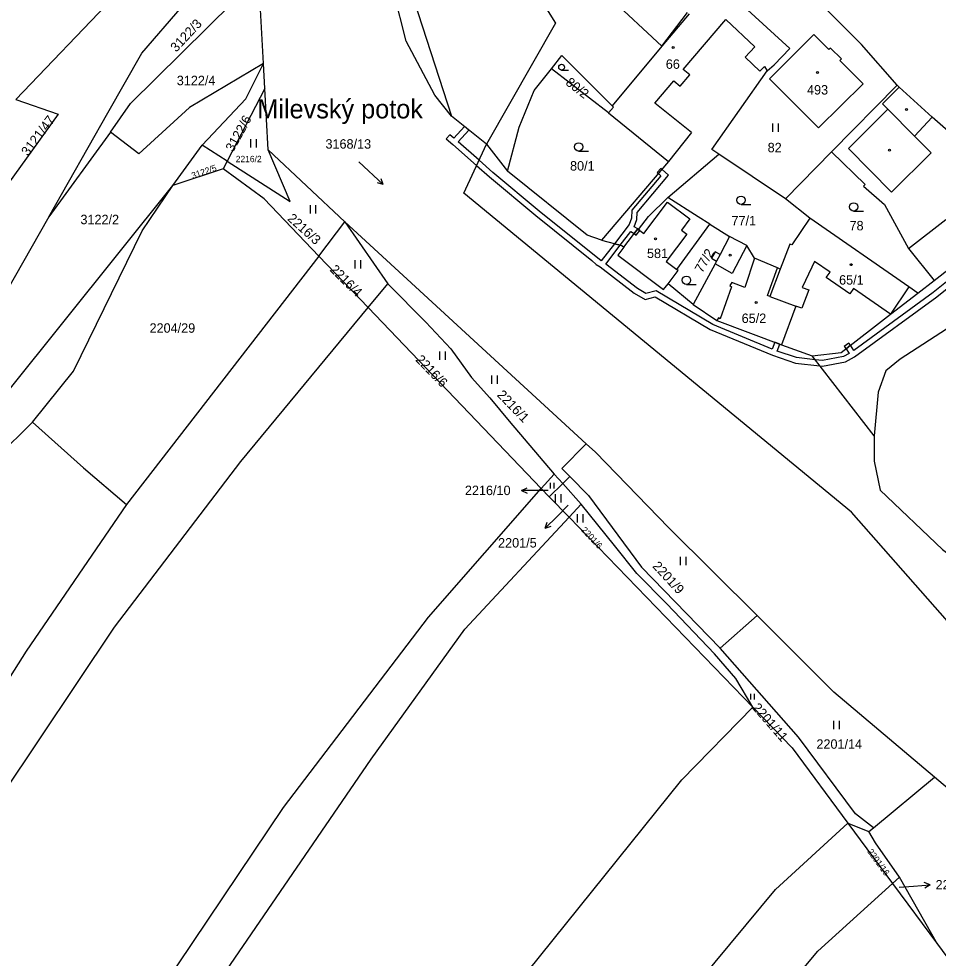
# Model space of a CAD drawing. Extents: x -776734 to -748832, y -1118122 to -976986.
# Drawn here: x -753477.6 to -753312, y -1115834 to -1115665 of the extents above; entities that cross this region are included whole.
import ezdxf

# ---------------------------------------------------------------- set-up
doc = ezdxf.new("R2010")
doc.units = 0
for name, color, linetype in [('KM_Hranice parcel', 7, 'Continuous'), ('KM_Parcelní čísla', 7, 'Continuous'), ('KM_Pop  PČ popisy', 7, 'Continuous'), ('KM_Vnitřní kresba', 7, 'Continuous'), ('KM_Věcná břemena k části', 7, 'Continuous'), ('KM_Značky budov', 7, 'Continuous'), ('KM_Značky kultur', 7, 'Continuous')]:
    doc.layers.add(name, color=color, linetype=linetype)

msp = doc.modelspace()

# ---------------------------------------------------------------- linework, layer by layer
at = {"layer": 'KM_Hranice parcel'}
for p, q in [((-753478.07, -1115679.5), (-753439.88, -1115639.55)), ((-753433.52, -1115673.02), (-753434.39, -1115657.4)), ((-753433.27, -1115677.48), (-753433.52, -1115673.02)), ((-753371.4, -1115681.91), (-753381.67, -1115673.94)), ((-753433.27, -1115677.48), (-753440.04, -1115690.58)), ((-753432.65, -1115688.52), (-753433.27, -1115677.48)), ((-753319.44, -1115676.92), (-753331.24, -1115688.91)), ((-753393.35, -1115687.5), (-753399.68, -1115682.5)), ((-753461.04, -1115685.36), (-753472.17, -1115700.58)), ((-753393.35, -1115687.5), (-753389.56, -1115692.39)), ((-753449.81, -1115694.96), (-753444.55, -1115687.71)), ((-753440.04, -1115690.58), (-753444.55, -1115687.71)), ((-753418.83, -1115701.47), (-753432.65, -1115688.52)), ((-753360.73, -1115697.1), (-753351.54, -1115689.34)), ((-753339.56, -1115697.37), (-753351.54, -1115689.34)), ((-753331.24, -1115688.91), (-753339.56, -1115697.37)), ((-753440.04, -1115690.58), (-753440.74, -1115691.94)), ((-753440.74, -1115691.94), (-753449.81, -1115694.96)), ((-753364.21, -1115700.55), (-753360.73, -1115697.1)), ((-753355.24, -1115700.57), (-753360.73, -1115697.1)), ((-753335.14, -1115700.82), (-753339.56, -1115697.37)), ((-753472.17, -1115700.58), (-753483.84, -1115721.12)), ((-753353.15, -1115701.89), (-753355.24, -1115700.57)), ((-753423.52, -1115707.67), (-753418.83, -1115701.47)), ((-753375.42, -1115741.43), (-753418.83, -1115701.47)), ((-753418.83, -1115701.47), (-753411.13, -1115712.63)), ((-753353.15, -1115701.89), (-753349.61, -1115704.13)), ((-753349.61, -1115704.13), (-753351.32, -1115707.38)), ((-753423.52, -1115707.67), (-753458.14, -1115752.36)), ((-753414.67, -1115716.92), (-753423.52, -1115707.67)), ((-753414.67, -1115716.92), (-753411.13, -1115712.63)), ((-753356.13, -1115716.35), (-753360.67, -1115712.62)), ((-753315.7, -1115714.35), (-753312.76, -1115712.05)), ((-753383.53, -1115749.46), (-753414.67, -1115716.92)), ((-753340.23, -1115723.61), (-753334.71, -1115725.62)), ((-753323.59, -1115739.97), (-753334.71, -1115725.62)), ((-753501.19, -1115763.06), (-753475.06, -1115737.56)), ((-753383.53, -1115749.46), (-753381.17, -1115746.89)), ((-753381.17, -1115746.89), (-753379.64, -1115748.6)), ((-753379.64, -1115748.6), (-753378.33, -1115747.34)), ((-753382.1, -1115750.95), (-753383.53, -1115749.46)), ((-753379.64, -1115748.6), (-753382.1, -1115750.95)), ((-753376.32, -1115752.32), (-753379.64, -1115748.6)), ((-753382.1, -1115750.95), (-753378.5, -1115754.66)), ((-753378.5, -1115754.66), (-753376.32, -1115752.32)), ((-753378.5, -1115754.66), (-753345.43, -1115788.84)), ((-753351.28, -1115778.22), (-753344.66, -1115772.34)), ((-753323.69, -1115810.51), (-753312.73, -1115801.42)), ((-753328.31, -1115809.7), (-753324.54, -1115811.22)), ((-753328.31, -1115809.7), (-753320.26, -1115820.57)), ((-753324.54, -1115811.22), (-753323.69, -1115810.51)), ((-753320.26, -1115820.57), (-753319, -1115819.43)), ((-753312.19, -1115831.45), (-753319, -1115819.43)), ((-753320.26, -1115820.57), (-753312.19, -1115831.45))]:
    msp.add_line(p, q, dxfattribs=at)
for points in [[(-753410.11, -1115636.42), (-753403.28, -1115658.28), (-753407.13, -1115659.34), (-753399.68, -1115682.5)], [(-753399.68, -1115682.5), (-753402.64, -1115678.68), (-753407.83, -1115669.01), (-753410.02, -1115660.14), (-753415.28, -1115641.14)], [(-753380.1, -1115642.07), (-753390.78, -1115651.9), (-753387.03, -1115655.93), (-753380.91, -1115665.74), (-753393.35, -1115687.5)], [(-753472.17, -1115700.58), (-753461.53, -1115681.87), (-753455.43, -1115671.14), (-753448.13, -1115662.76), (-753434.69, -1115651.96)], [(-753319.44, -1115676.92), (-753325.83, -1115669.56), (-753338.82, -1115656.52)], [(-753461.04, -1115685.36), (-753457.44, -1115680.21), (-753434.39, -1115657.4)], [(-753351.54, -1115689.34), (-753352.78, -1115688.5), (-753342.81, -1115674.34), (-753341.56, -1115673.27), (-753338.78, -1115670.31), (-753347.77, -1115662.09)], [(-753356.9, -1115664.06), (-753361.77, -1115669.87), (-753370.73, -1115680.64)], [(-753329.77, -1115672.46), (-753329.48, -1115672.18), (-753331.43, -1115670.23), (-753331.72, -1115670.51), (-753334.45, -1115667.78), (-753342.43, -1115675.78), (-753333.57, -1115684.61), (-753325.58, -1115676.65), (-753329.77, -1115672.46)], [(-753381.67, -1115673.94), (-753379.81, -1115671.59), (-753370.73, -1115680.64)], [(-753433.52, -1115673.02), (-753446.84, -1115680.9), (-753455.97, -1115689.24), (-753461.04, -1115685.36)], [(-753444.55, -1115687.71), (-753436.69, -1115679.36), (-753433.52, -1115673.02)], [(-753389.56, -1115692.39), (-753387.49, -1115684.44), (-753384.78, -1115677.86), (-753381.67, -1115673.94)], [(-753307.17, -1115686.14), (-753308.36, -1115686.87), (-753313.11, -1115682.67), (-753319.07, -1115677.26), (-753319.44, -1115676.92)], [(-753478.07, -1115679.5), (-753470.46, -1115682.15), (-753484.09, -1115700.93)], [(-753370.73, -1115680.64), (-753370.52, -1115680.85), (-753371.4, -1115681.91)], [(-753371.4, -1115681.91), (-753360.57, -1115690.65), (-753372.67, -1115704.81)], [(-753210.56, -1115954.41), (-753219.71, -1115923.81), (-753229.41, -1115882.08), (-753234.06, -1115869.18), (-753242.5, -1115852.47), (-753261.18, -1115829.2), (-753327.66, -1115753.76), (-753397.41, -1115696.33), (-753393.35, -1115687.5)], [(-753440.04, -1115690.58), (-753428.68, -1115697.82), (-753432.65, -1115688.52)], [(-753331.24, -1115688.91), (-753325.18, -1115694.76), (-753325.47, -1115695.1), (-753321.74, -1115698.35), (-753317.38, -1115706.27), (-753312.76, -1115712.05)], [(-753423.52, -1115707.67), (-753433.4, -1115697.36), (-753440.74, -1115691.94)], [(-753372.67, -1115704.81), (-753375.21, -1115703.87), (-753389.56, -1115692.39)], [(-753483.84, -1115721.12), (-753479.29, -1115731.75), (-753449.81, -1115694.96)], [(-753475.06, -1115737.56), (-753467.7, -1115728.37), (-753455.33, -1115703.13), (-753449.81, -1115694.96)], [(-753312.76, -1115712.05), (-753299.69, -1115701.84), (-753295.73, -1115698.74)], [(-753368.65, -1115706.08), (-753366.14, -1115702.73), (-753365.98, -1115702.86), (-753364.21, -1115700.55)], [(-753335.14, -1115700.82), (-753338.41, -1115705.64), (-753338.78, -1115705.51), (-753340.49, -1115710.02)], [(-753315.7, -1115714.35), (-753317.33, -1115713.21), (-753335.14, -1115700.82)], [(-753360.67, -1115712.62), (-753358.88, -1115710.23), (-753359.11, -1115710.05), (-753353.15, -1115701.89)], [(-753340.49, -1115710.02), (-753341, -1115709.78), (-753345.14, -1115708.02), (-753346.5, -1115705.75), (-753349.61, -1115704.13)], [(-753372.67, -1115704.81), (-753369.02, -1115705.78), (-753368.65, -1115706.08)], [(-753368.65, -1115706.08), (-753369.7, -1115707.48), (-753361.47, -1115713.69), (-753360.67, -1115712.62)], [(-753351.32, -1115707.38), (-753352.22, -1115706.9), (-753352.87, -1115708.05), (-753351.94, -1115708.55)], [(-753351.94, -1115708.55), (-753352.19, -1115709.07), (-753356.13, -1115716.35)], [(-753340.49, -1115710.02), (-753342.36, -1115714.93), (-753337.67, -1115716.64), (-753340.23, -1115723.61)], [(-753411.13, -1115712.63), (-753404.26, -1115719.54), (-753399.79, -1115724.34), (-753396.06, -1115729.53), (-753392.74, -1115733.16), (-753389.3, -1115737.33), (-753381.17, -1115746.89)], [(-753334.71, -1115725.62), (-753329.49, -1115724.98), (-753320.63, -1115718.08), (-753315.7, -1115714.35)], [(-753356.13, -1115716.35), (-753351.87, -1115719.25), (-753340.23, -1115723.61)], [(-753571.99, -1115994.34), (-753560.01, -1115968.98), (-753529.56, -1115895.4), (-753511.09, -1115859.55), (-753480.53, -1115804.68), (-753460.3, -1115774.43), (-753437.55, -1115744.63), (-753414.67, -1115716.92)], [(-753309.28, -1115720.58), (-753309.56, -1115720.17), (-753318.88, -1115726.23), (-753321.5, -1115728.32), (-753322.84, -1115732.16), (-753323.59, -1115739.97)], [(-753475.06, -1115737.56), (-753465.91, -1115745.73), (-753458.14, -1115752.36)], [(-753323.59, -1115739.97), (-753323.58, -1115744.56), (-753322.52, -1115749.77), (-753311.25, -1115760.46), (-753308.83, -1115762.33)], [(-753378.33, -1115747.34), (-753379.78, -1115745.85), (-753375.42, -1115741.43)], [(-753344.66, -1115772.34), (-753360.53, -1115756.53), (-753373.76, -1115742.96), (-753375.42, -1115741.43)], [(-753378.33, -1115747.34), (-753375.02, -1115750.74), (-753365.43, -1115763.61), (-753351.28, -1115778.22)], [(-753490.94, -1115908.37), (-753483.39, -1115893.34), (-753471.89, -1115874.85), (-753451.6, -1115839.18), (-753429.91, -1115806.89), (-753403.78, -1115772.61), (-753383.53, -1115749.46)], [(-753458.14, -1115752.36), (-753476.2, -1115778.74), (-753488.13, -1115797.43), (-753516.15, -1115845.88), (-753538.36, -1115889.85), (-753550.01, -1115916.54), (-753571.71, -1115969.55), (-753579.2, -1115985.28)], [(-753345.43, -1115788.84), (-753348.45, -1115783.65), (-753352.33, -1115779.24), (-753360.88, -1115770.21), (-753366.32, -1115764.79), (-753370.33, -1115759.73), (-753376.32, -1115752.32)], [(-753483.74, -1115911.02), (-753469.02, -1115884.41), (-753445.31, -1115843.67), (-753414.14, -1115798.2), (-753397.25, -1115774.79), (-753378.5, -1115754.66)], [(-753312.73, -1115801.42), (-753330.81, -1115786.14), (-753344.66, -1115772.34)], [(-753323.69, -1115810.51), (-753326.94, -1115808), (-753337.2, -1115794.23), (-753351.28, -1115778.22)], [(-753485.8, -1116010.88), (-753463.55, -1115966.12), (-753452.66, -1115941.63), (-753441.17, -1115921.59), (-753422.44, -1115892.78), (-753407.91, -1115868.42), (-753388.24, -1115839.27), (-753358.2, -1115801.88), (-753345.43, -1115788.84)], [(-753345.43, -1115788.84), (-753338.34, -1115796.16), (-753328.31, -1115809.7)], [(-753278.56, -1115835.38), (-753300.37, -1115811.86), (-753312.73, -1115801.42)], [(-753463.76, -1116013.84), (-753443.66, -1115976.33), (-753430.33, -1115947.75), (-753419.74, -1115929.42), (-753402.45, -1115903.57), (-753368.31, -1115854.15), (-753341.32, -1115821.64), (-753328.31, -1115809.7)], [(-753319, -1115819.43), (-753323.34, -1115813.2), (-753324.54, -1115811.22)], [(-753453.59, -1116016.21), (-753434.23, -1115980.32), (-753421.69, -1115954.1), (-753416.56, -1115945.04), (-753385.35, -1115897.89), (-753363.59, -1115868.55), (-753333.71, -1115832.71), (-753320.26, -1115820.57)], [(-753312.19, -1115831.45), (-753308.64, -1115836.25), (-753308.35, -1115836.69)]]:
    msp.add_lwpolyline(points, dxfattribs=at)
at = {"layer": 'KM_Pop  PČ popisy'}
for p, q in [((-753387.051, -1115749.83), (-753386.05, -1115749.329)), ((-753384.05, -1115749.83), (-753387.051, -1115749.83)), ((-753387.051, -1115749.83), (-753386.05, -1115750.331)), ((-753382.24, -1115749.84), (-753384.05, -1115749.83)), ((-753378.68, -1115752.49), (-753380.66, -1115754.49)), ((-753380.66, -1115754.49), (-753382.782, -1115756.612)), ((-753382.782, -1115756.612), (-753382.428, -1115755.55)), ((-753382.782, -1115756.612), (-753381.72, -1115756.258)), ((-753319.09, -1115821.19), (-753316.51, -1115821)), ((-753316.51, -1115821), (-753313.516, -1115820.791)), ((-753313.516, -1115820.791), (-753314.55, -1115820.361)), ((-753313.516, -1115820.791), (-753314.48, -1115821.36))]:
    msp.add_line(p, q, dxfattribs=at)
at = {"layer": 'KM_Vnitřní kresba'}
for p, q in [((-753371.62, -1115660.75), (-753361.77, -1115669.87)), ((-753361.77, -1115669.87), (-753357.19, -1115663.8)), ((-753357.93, -1115674.08), (-753350.28, -1115665.07)), ((-753350.28, -1115665.07), (-753345.03, -1115670)), ((-753345.03, -1115670), (-753346.81, -1115671.89)), ((-753346.81, -1115671.89), (-753344.13, -1115674.41)), ((-753356.78, -1115675.06), (-753357.93, -1115674.08)), ((-753344.13, -1115674.41), (-753343.33, -1115673.56)), ((-753343.33, -1115673.56), (-753342.81, -1115674.34)), ((-753358.5, -1115677.09), (-753356.78, -1115675.06)), ((-753363.06, -1115680.12), (-753359.65, -1115676.11)), ((-753359.65, -1115676.11), (-753358.5, -1115677.09)), ((-753322.05, -1115680.27), (-753319.07, -1115677.26)), ((-753356.44, -1115685.44), (-753363.06, -1115680.12)), ((-753321.1, -1115681.23), (-753322.05, -1115680.27)), ((-753321.1, -1115681.23), (-753328.22, -1115688.29)), ((-753316.32, -1115686.05), (-753321.1, -1115681.23)), ((-753316.32, -1115686.05), (-753313.11, -1115682.67)), ((-753356.44, -1115685.44), (-753360.57, -1115690.65)), ((-753313.33, -1115689.08), (-753316.32, -1115686.05)), ((-753328.22, -1115688.29), (-753320.45, -1115696.13)), ((-753320.45, -1115696.13), (-753313.33, -1115689.08)), ((-753365.02, -1115703.59), (-753360.8, -1115697.96)), ((-753360.8, -1115697.96), (-753356.76, -1115700.98)), ((-753356.76, -1115700.98), (-753358.26, -1115702.99)), ((-753317.38, -1115706.27), (-753310.68, -1115701.08)), ((-753365.98, -1115702.86), (-753365.02, -1115703.59)), ((-753357.32, -1115703.7), (-753361.02, -1115708.63)), ((-753358.26, -1115702.99), (-753357.32, -1115703.7)), ((-753346.5, -1115705.75), (-753349.12, -1115710.8)), ((-753351.32, -1115707.38), (-753351.94, -1115708.55)), ((-753361.02, -1115708.63), (-753359.11, -1115710.05)), ((-753349.12, -1115710.8), (-753352.19, -1115709.07)), ((-753345.14, -1115708.02), (-753346.88, -1115713.28)), ((-753334.3, -1115708.64), (-753334.79, -1115709.68)), ((-753331.52, -1115710.56), (-753334.3, -1115708.64)), ((-753342.8, -1115714.77), (-753341, -1115709.78)), ((-753334.79, -1115709.68), (-753336.51, -1115713.28)), ((-753332.19, -1115711.53), (-753331.52, -1115710.56)), ((-753349.21, -1115712.43), (-753349.54, -1115712.97)), ((-753349.54, -1115712.97), (-753349.24, -1115713.16)), ((-753346.88, -1115713.28), (-753349.21, -1115712.43)), ((-753327.97, -1115714.45), (-753332.19, -1115711.53)), ((-753349.24, -1115713.16), (-753351.28, -1115718.92)), ((-753335.35, -1115713.7), (-753336.58, -1115717.04)), ((-753336.51, -1115713.28), (-753335.35, -1115713.7)), ((-753327.3, -1115713.48), (-753327.97, -1115714.45)), ((-753320.63, -1115718.08), (-753327.3, -1115713.48)), ((-753317.33, -1115713.21), (-753320.63, -1115718.08)), ((-753342.36, -1115714.93), (-753342.8, -1115714.77)), ((-753336.58, -1115717.04), (-753337.67, -1115716.64)), ((-753351.58, -1115718.75), (-753351.87, -1115719.25)), ((-753351.28, -1115718.92), (-753351.58, -1115718.75))]:
    msp.add_line(p, q, dxfattribs=at)
at = {"layer": 'KM_Věcná břemena k části'}
msp.add_lwpolyline([(-753300.37, -1115704.15), (-753312.94, -1115714.22), (-753327.24, -1115724.63), (-753327.85, -1115723.7), (-753328.64, -1115724.32), (-753328.08, -1115725.17), (-753329.07, -1115725.74), (-753332.9, -1115726.44), (-753334.19, -1115726.3), (-753337.53, -1115725.92), (-753341.02, -1115724.74), (-753340.55, -1115723.49), (-753341.48, -1115723.14), (-753341.95, -1115724.38), (-753352.63, -1115719.94), (-753362.82, -1115713.9), (-753364.65, -1115714.38), (-753366.19, -1115713.51), (-753371.9, -1115709.09), (-753369.29, -1115705.71), (-753370.34, -1115705.43), (-753372.72, -1115708.52), (-753383.85, -1115699.57), (-753392.19, -1115692.61), (-753394.69, -1115690.42), (-753398.47, -1115687.11), (-753396.53, -1115684.99), (-753397.32, -1115684.36), (-753399.23, -1115686.45), (-753399.97, -1115685.82), (-753400.63, -1115686.57), (-753399.44, -1115687.59), (-753395.13, -1115691.37), (-753392.83, -1115693.38), (-753384.46, -1115700.36), (-753374.41, -1115708.45), (-753373.59, -1115709.18), (-753372.89, -1115709.59), (-753366.75, -1115714.34), (-753364.79, -1115715.44), (-753362.98, -1115714.98), (-753353.07, -1115720.84), (-753341.85, -1115725.51), (-753337.74, -1115726.9), (-753333.33, -1115727.41), (-753332.86, -1115727.46), (-753328.73, -1115726.7), (-753327.1, -1115725.76), (-753312.32, -1115715.01), (-753299.36, -1115704.62)], dxfattribs=at)
for points in [[(-753370.34, -1115705.43), (-753369.29, -1115705.71), (-753367.38, -1115703.22), (-753366.79, -1115703.59), (-753366.14, -1115702.73), (-753366.77, -1115702.42), (-753366.27, -1115701.05), (-753366.21, -1115699.8), (-753360.58, -1115693.11), (-753361.76, -1115692.05), (-753361.96, -1115691.87), (-753362.62, -1115692.6), (-753362.41, -1115692.8), (-753361.96, -1115693.21), (-753367.19, -1115699.41), (-753367.27, -1115700.85), (-753367.66, -1115701.96)], [(-753366.14, -1115702.73), (-753366.79, -1115703.59), (-753366.39, -1115703.89), (-753365.75, -1115703.04), (-753365.98, -1115702.86)], [(-753328.64, -1115724.32), (-753327.85, -1115723.7), (-753328.16, -1115723.31), (-753328.95, -1115723.92)]]:
    msp.add_lwpolyline(points, close=True, dxfattribs=at)
at = {"layer": 'KM_Značky budov'}
for centre in [(-753359.7368, -1115670.1492), (-753333.7868, -1115674.6392), (-753317.7668, -1115681.2992), (-753320.8368, -1115688.5992), (-753362.9268, -1115704.5492), (-753349.5068, -1115707.5092), (-753327.6968, -1115709.1992), (-753344.7968, -1115716.0092)]:
    msp.add_circle(centre, 0.175, dxfattribs=at)
at = {"layer": 'KM_Značky kultur'}
for p, q in [((-753379.835, -1115674.2), (-753378.61, -1115674.2)), ((-753341.821, -1115685.31), (-753341.821, -1115683.81)), ((-753340.82, -1115685.31), (-753340.82, -1115683.81)), ((-753435.781, -1115688.11), (-753435.781, -1115686.61)), ((-753434.78, -1115688.11), (-753434.78, -1115686.61)), ((-753376.773, -1115688.76), (-753375.023, -1115688.76)), ((-753416.337, -1115690.692), (-753411.949, -1115694.784)), ((-753411.949, -1115694.784), (-753412.322, -1115693.751)), ((-753411.949, -1115694.784), (-753413.006, -1115694.484)), ((-753425.061, -1115700.01), (-753425.061, -1115698.51)), ((-753424.06, -1115700.01), (-753424.06, -1115698.51)), ((-753347.543, -1115698.35), (-753345.793, -1115698.35)), ((-753327.273, -1115699.55), (-753325.523, -1115699.55)), ((-753416.991, -1115709.89), (-753416.991, -1115708.39)), ((-753415.99, -1115709.89), (-753415.99, -1115708.39)), ((-753357.373, -1115712.76), (-753355.623, -1115712.76)), ((-753401.751, -1115726.35), (-753401.751, -1115724.85)), ((-753400.75, -1115726.35), (-753400.75, -1115724.85)), ((-753392.391, -1115730.64), (-753392.391, -1115729.14)), ((-753391.39, -1115730.64), (-753391.39, -1115729.14)), ((-753381.822, -1115749.49), (-753381.822, -1115748.485)), ((-753381.152, -1115749.49), (-753381.152, -1115748.485)), ((-753380.941, -1115751.99), (-753380.941, -1115750.49)), ((-753379.94, -1115751.99), (-753379.94, -1115750.49)), ((-753376.971, -1115755.58), (-753376.971, -1115754.08)), ((-753375.97, -1115755.58), (-753375.97, -1115754.08)), ((-753358.421, -1115763.28), (-753358.421, -1115761.78)), ((-753357.42, -1115763.28), (-753357.42, -1115761.78)), ((-753345.772, -1115787.41), (-753345.772, -1115786.405)), ((-753345.102, -1115787.41), (-753345.102, -1115786.405)), ((-753330.811, -1115792.76), (-753330.811, -1115791.26)), ((-753329.81, -1115792.76), (-753329.81, -1115791.26))]:
    msp.add_line(p, q, dxfattribs=at)
for centre, radius in [((-753379.835, -1115673.6749), 0.525), ((-753376.7729, -1115688.0098), 0.75), ((-753347.5429, -1115697.5998), 0.75), ((-753327.2729, -1115698.7998), 0.75), ((-753357.3729, -1115712.0098), 0.75)]:
    msp.add_circle(centre, radius, dxfattribs=at)

# ---------------------------------------------------------------- texts
at = {"layer": 'KM_Parcelní čísla'}
for s, height, rotation, p in [('3122/3', 1.7, 47, (-753449.198, -1115671.059)), ('80/2', 1.7, 321.999997, (-753379.253, -1115676.699)), ('3121/47', 1.7, 53, (-753475.901, -1115689.761)), ('3122/6', 1.7, 61, (-753438.956, -1115689.022)), ('3122/5', 1.14, 19, (-753446.237, -1115693.77)), ('2216/3', 1.7, 318, (-753429.308, -1115701.081)), ('77/2', 1.7, 59.999997, (-753354.523, -1115710.815)), ('2216/4', 1.7, 315, (-753421.661, -1115710.211)), ('2216/6', 1.7, 313.999997, (-753406.231, -1115726.41)), ('2216/1', 1.7, 313.999997, (-753391.571, -1115732.74)), ('2201/6', 1.14, 313, (-753376.392, -1115757.022)), ('2201/9', 1.7, 313, (-753363.591, -1115763.539)), ('2201/11', 1.7, 311, (-753345.621, -1115788.977)), ('2201/16', 1.14, 306, (-753324.873, -1115814.801))]:
    msp.add_text(s, height=height, rotation=rotation, dxfattribs=at).set_placement(p)
for s, height, p in [('66', 1.7, (-753361.08, -1115673.96)), ('3122/4', 1.7, (-753449.11, -1115676.91)), ('493', 1.7, (-753335.66, -1115678.59)), ('3168/13', 1.7, (-753422.346, -1115688.33)), ('82', 1.7, (-753342.75, -1115688.98)), ('2216/2', 1.14, (-753438.497, -1115690.76)), ('80/1', 1.7, (-753378.32, -1115692.27)), ('3122/2', 1.7, (-753466.45, -1115701.92)), ('77/1', 1.7, (-753349.26, -1115702.14)), ('78', 1.7, (-753328.01, -1115703.03)), ('581', 1.7, (-753364.47, -1115708.01)), ('65/1', 1.7, (-753329.89, -1115712.79)), ('65/2', 1.7, (-753347.43, -1115719.7)), ('2204/29', 1.7, (-753454.01, -1115721.45)), ('2216/10', 1.7, (-753397.243, -1115750.66)), ('2201/5', 1.7, (-753391.275, -1115760.098)), ('2201/14', 1.7, (-753333.97, -1115796.31)), ('2201/17', 1.7, (-753312.52, -1115821.62))]:
    msp.add_text(s, height=height, dxfattribs=at).set_placement(p)
at = {"layer": 'KM_Pop  PČ popisy'}
msp.add_text('Milevský potok', height=3.399996, dxfattribs=at).set_placement((-753434.614, -1115682.88))

doc.saveas('drawing.dxf')
